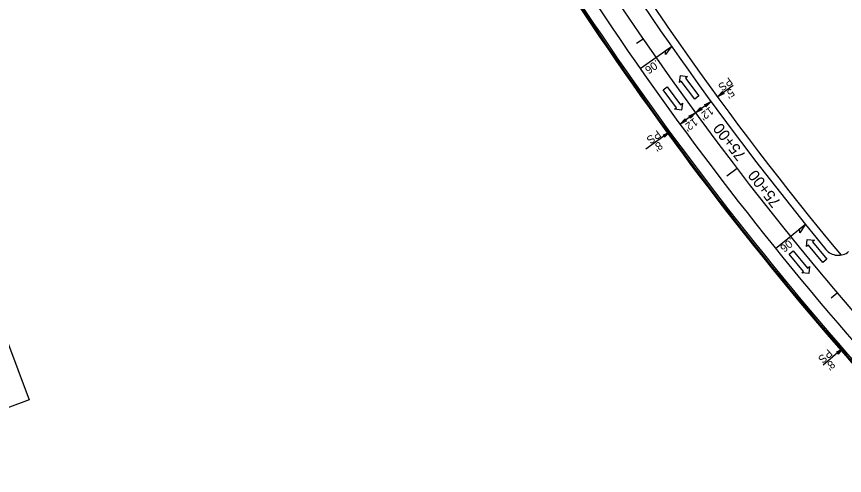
# Model space of a CAD drawing. Extents: x 472216 to 481979, y 489069 to 507339.
# Drawn here: x 478376 to 478893, y 494035 to 494322 of the extents above; entities that cross this region are included whole.
import ezdxf

# ---------------------------------------------------------------- set-up
doc = ezdxf.new("R2010")
doc.units = 0
for name, color, linetype in [('Exist Horizontal Alignment Point', 7, 'Continuous'), ('Prop Drainage Structure Drop Inlet Grate 2 Narrow Slots and Sag Grates 840 24 CELL', 7, 'Continuous'), ('Prop Drainage Structure Drop Inlet Grate 2 Wide Slots and Sag Grates 840 22 Label', 7, 'Continuous'), ('Prop Drainage Structure Outlet Berm Ditch 850 10 CELL', 7, 'Continuous'), ('Prop Drainage Structure Pipe CSP 15in', 7, 'Continuous'), ('Prop Drainage Structure Pipe RCP 24in Class III Label', 7, 'Continuous'), ('Prop Drainage Structure Pipe Side Drain 15in Label', 7, 'Continuous'), ('Prop Drainage Structure Tops and Inverts LABEL', 7, 'Continuous'), ('Prop Erosion Embankment Toe Protection CELL', 7, 'Continuous'), ('Sheet Block Revision CELL', 7, 'Continuous'), ('Sheet North Arrow Point CELL', 7, 'Continuous'), ('Sheet PE Seal Cell', 7, 'Continuous'), ('Sheet Plot Border Outside CELL', 7, 'Continuous'), ('Sheet Profile Grid Major CELL', 7, 'Continuous'), ('Sheet Profile Grid Minor CELL', 7, 'Continuous')]:
    doc.layers.add(name, color=color, linetype=linetype)

msp = doc.modelspace()

# ---------------------------------------------------------------- linework, layer by layer
at = {"layer": 'Exist Horizontal Alignment Point'}
msp.add_lwpolyline([(478280.96, 494044.15), (477922.14, 495005.46), (478024.87, 495043.81), (478383.69, 494082.49)], close=True, dxfattribs=at)
at = {"layer": 'Prop Drainage Structure Drop Inlet Grate 2 Narrow Slots and Sag Grates 840 24 CELL'}
for points in [[(478784.99, 494303.48), (478781.22, 494298.4), (478781.2, 494300.83)], [(478868.61, 494192.25), (478865.2, 494186.93), (478865.01, 494189.35)]]:
    msp.add_lwpolyline(points, close=True, dxfattribs=at)
at = {"layer": 'Prop Drainage Structure Drop Inlet Grate 2 Wide Slots and Sag Grates 840 22 Label'}
for p, q in [((478765.33, 494289.72), (478784.99, 494303.48)), ((478849.93, 494177.18), (478868.61, 494192.25))]:
    msp.add_line(p, q, dxfattribs=at)
at = {"layer": 'Prop Drainage Structure Outlet Berm Ditch 850 10 CELL'}
for points in [[(478817.79, 494273.97), (478813.7, 494271.94), (478816.88, 494275.25), (478816.89, 494274.27)], [(478805.57, 494266.96), (478809.66, 494268.99), (478806.48, 494265.67), (478806.48, 494266.65)], [(478795.89, 494259.87), (478799.97, 494261.91), (478796.8, 494258.59), (478796.79, 494259.57)], [(478804.07, 494263.93), (478799.98, 494261.9), (478803.16, 494265.22), (478803.17, 494264.23)], [(478794.38, 494256.85), (478790.29, 494254.82), (478793.47, 494258.14), (478793.48, 494257.15)], [(478779.74, 494248.06), (478783.83, 494250.1), (478780.65, 494246.78), (478780.65, 494247.76)], [(478887.97, 494112.25), (478891.88, 494114.61), (478888.99, 494111.04), (478888.9, 494112.02)]]:
    msp.add_lwpolyline(points, close=True, dxfattribs=at)
at = {"layer": 'Prop Drainage Structure Pipe RCP 24in Class III Label'}
for centre, radius, start, end in [((480454.83, 495471.85), 2038, 210.38836, 219.46504), ((480454.83, 495471.85), 2062, 210.38827, 226.30878), ((478889.19, 494182.84), 10, 219.465, 310.0064)]:
    msp.add_arc(centre, radius, start, end, dxfattribs=at)
at = {"layer": 'Prop Drainage Structure Pipe Side Drain 15in Label'}
for p, q in [((478789.89, 494280.85), (478790.5, 494285.23)), ((478790.5, 494285.23), (478794.94, 494284.61)), ((478794.94, 494284.61), (478793.74, 494283.72)), ((478793.74, 494283.72), (478802.1, 494272.49)), ((478779.69, 494276.28), (478782.34, 494278.25)), ((478782.34, 494278.25), (478790.69, 494267.02)), ((478791.09, 494281.75), (478789.89, 494280.85)), ((478799.45, 494270.52), (478791.09, 494281.75)), ((478788.05, 494265.05), (478779.69, 494276.28)), ((478802.1, 494272.49), (478799.45, 494270.52)), ((478790.69, 494267.02), (478791.9, 494267.91)), ((478791.9, 494267.91), (478791.29, 494263.54)), ((478786.84, 494264.15), (478788.05, 494265.05)), ((478791.29, 494263.54), (478786.84, 494264.15)), ((478869.39, 494178.27), (478869.8, 494182.67)), ((478870.56, 494179.22), (478869.39, 494178.27)), ((478869.8, 494182.67), (478874.27, 494182.26)), ((478879.41, 494168.38), (478870.56, 494179.22)), ((478874.27, 494182.26), (478873.11, 494181.31)), ((478873.11, 494181.31), (478881.97, 494170.46)), ((478858.47, 494173.47), (478860.99, 494175.61)), ((478860.99, 494175.61), (478870.02, 494164.91)), ((478867.5, 494162.78), (478858.47, 494173.47)), ((478881.97, 494170.46), (478879.41, 494168.38)), ((478870.02, 494164.91), (478871.17, 494165.88)), ((478871.17, 494165.88), (478870.84, 494161.47)), ((478866.36, 494161.81), (478867.5, 494162.78)), ((478870.84, 494161.47), (478866.36, 494161.81))]:
    msp.add_line(p, q, dxfattribs=at)
at = {"layer": 'Prop Drainage Structure Tops and Inverts LABEL'}
msp.add_arc((480454.83, 495471.85), 2070, 210.39099, 226.33588, dxfattribs=at)
at = {"layer": 'Prop Erosion Embankment Toe Protection CELL'}
for radius, start, end in [(2033, 210.39016, 219.70941), (2070, 210.39099, 226.33588)]:
    msp.add_arc((480454.83, 495471.85), radius, start, end, dxfattribs=at)
at = {"layer": 'Sheet Block Revision CELL'}
for p, q in [((478823.49, 494279.1), (478813.7, 494271.94)), ((478809.66, 494268.99), (478799.98, 494261.9)), ((478799.97, 494261.91), (478790.29, 494254.82)), ((478783.83, 494250.1), (478769.01, 494239.25)), ((478891.88, 494114.61), (478879.8, 494104.12))]:
    msp.add_line(p, q, dxfattribs=at)
at = {"layer": 'Sheet North Arrow Point CELL'}
msp.add_arc((480454.83, 495471.85), 2050, 189.81618, 250.32977, dxfattribs=at)
at = {"layer": 'Sheet PE Seal Cell'}
for p, q in [((478767.17, 494308.1), (478763.06, 494305.26)), ((478888.55, 494149.24), (478884.73, 494146.02))]:
    msp.add_line(p, q, dxfattribs=at)
at = {"layer": 'Sheet Plot Border Outside CELL'}
for radius in [2071.6, 2070.94]:
    msp.add_arc((480454.83, 495471.85), radius, 210.39099, 226.33588, dxfattribs=at)
at = {"layer": 'Sheet Profile Grid Minor CELL'}
msp.add_line((478825.92, 494227.19), (478819.57, 494222.33), dxfattribs=at)

# ---------------------------------------------------------------- texts
at = {"layer": 'Prop Drainage Structure Drop Inlet Grate 2 Narrow Slots and Sag Grates 840 24 CELL'}
for rotation, p in [(214.9801, (478775.47, 494295.27)), (218.893, (478859.53, 494184.09))]:
    msp.add_text('.06', height=5, rotation=rotation, dxfattribs=at).set_placement(p)
at = {"layer": 'Prop Drainage Structure Pipe CSP 15in'}
for s, rotation, p in [('PS', 216.1724, (478820.85, 494284.44)), ("5'", 216.1724, (478822.05, 494277.47)), ("12'", 216.1725, (478809.07, 494266.01)), ("12'", 216.1934, (478799.15, 494259.05)), ('PS', 216.1934, (478776.12, 494251.4)), ("8'", 216.1934, (478777.19, 494244.33)), ('PS', 220.9683, (478882.87, 494114.52)), ("8'", 220.9683, (478884.53, 494107.56))]:
    msp.add_text(s, height=5, rotation=rotation, dxfattribs=at).set_placement(p)
at = {"layer": 'Sheet Profile Grid Major CELL'}
for p in [(478831.9, 494235.36), (478853.71, 494206.05)]:
    msp.add_text('75+00', height=7, rotation=127.3746, dxfattribs=at).set_placement(p)

doc.saveas('drawing.dxf')
